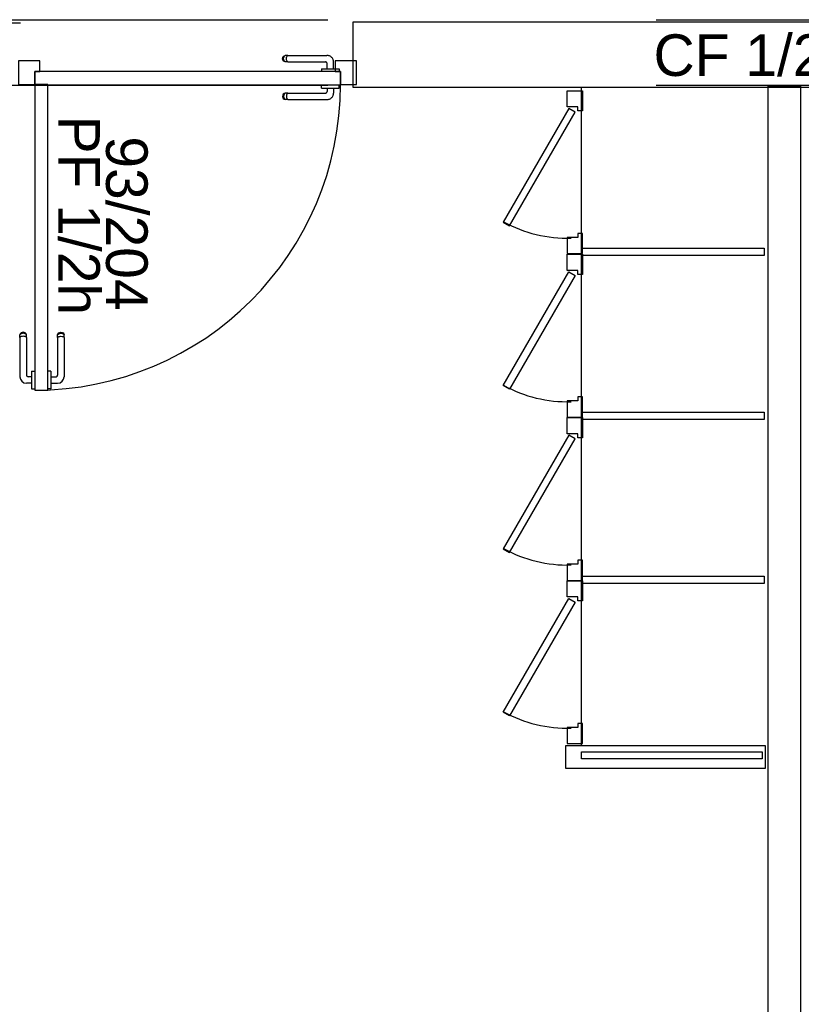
# Model space of a CAD drawing. Header units: millimetres. Extents: x -15 to 127, y -65 to 67.
# Tile 411 of 476: x 112.801 to 113.039, y 29.576 to 29.876. Entities that reach past the tile are written whole.
import ezdxf

# ---------------------------------------------------------------- set-up
doc = ezdxf.new("R2010")
doc.units = ezdxf.units.MM
doc.header["$MEASUREMENT"] = 0
doc.linetypes.add('PC_DASH_1', pattern=[0.638889, 0.277778, -0.083333, 0.055556, -0.083333, 0.055556, -0.083333])
doc.linetypes.add('PC_DASH_2', pattern=[0.125, 0.055556, -0.069444])
doc.layers.add('Calque 5', color=7, linetype='Continuous')
doc.styles.get("Standard").update_dxf_attribs({"font": 'BKANT.TTF'})

# ---------------------------------------------------------------- blocks, each defined once
blk = doc.blocks.new('PD_31096')
at = {"layer": 'Calque 5', "color": 0}
for p, q in [((45.26311, -37.14671), (45.26299, -37.14704)), ((45.26299, -37.14726), (45.26299, -37.14704)), ((45.26299, -37.14787), (45.26299, -37.14726)), ((45.26333, -37.14644), (45.26311, -37.14671)), ((45.26333, -37.14673), (45.26311, -37.14696)), ((45.26363, -37.14627), (45.26333, -37.14644)), ((45.26363, -37.14657), (45.26333, -37.14673)), ((45.26398, -37.14621), (45.26363, -37.14627)), ((45.26398, -37.14651), (45.26363, -37.14657)), ((45.26432, -37.14627), (45.26398, -37.14621)), ((45.26432, -37.14657), (45.26398, -37.14651)), ((45.26462, -37.14644), (45.26432, -37.14627)), ((45.26462, -37.14673), (45.26432, -37.14657)), ((45.26484, -37.14671), (45.26462, -37.14644)), ((45.26484, -37.14696), (45.26462, -37.14673)), ((45.26496, -37.14704), (45.26484, -37.14671)), ((45.26496, -37.14726), (45.26496, -37.14704)), ((45.26496, -37.14787), (45.26496, -37.14726)), ((45.26299, -37.14787), (45.26299, -37.15977)), ((45.26333, -37.14757), (45.26311, -37.1477)), ((45.26363, -37.14748), (45.26333, -37.14757)), ((45.26398, -37.14744), (45.26363, -37.14748)), ((45.26432, -37.14748), (45.26398, -37.14744)), ((45.26462, -37.14757), (45.26432, -37.14748)), ((45.26484, -37.1477), (45.26462, -37.14757)), ((45.26496, -37.14787), (45.26496, -37.1593)), ((45.26651, -37.15808), (45.26651, -37.15825)), ((45.26651, -37.15808), (45.26652, -37.15808)), ((45.26651, -37.15825), (45.26651, -37.15872)), ((45.26651, -37.15872), (45.26651, -37.15944)), ((45.26651, -37.15944), (45.26651, -37.16032)), ((45.26652, -37.15808), (45.26751, -37.15808)), ((45.26751, -37.15808), (45.26752, -37.15808)), ((45.26651, -37.16177), (45.26499, -37.16177)), ((45.26651, -37.1598), (45.26546, -37.1598)), ((45.26651, -37.16032), (45.26651, -37.16126)), ((45.26651, -37.16126), (45.26651, -37.16214)), ((45.26651, -37.16214), (45.26651, -37.16286)), ((45.26651, -37.16286), (45.26651, -37.16333)), ((45.26651, -37.16333), (45.26651, -37.16349)), ((45.26651, -37.16349), (45.26652, -37.16349)), ((45.26652, -37.16349), (45.26751, -37.16349)), ((45.26751, -37.16349), (45.26752, -37.16349))]:
    blk.add_line(p, q, dxfattribs=at)
for centre, radius in [((45.26546, -37.1593), 0.000501), ((45.26499, -37.15977), 0.002)]:
    blk.add_arc(centre, radius, 180, 270, dxfattribs=at)
blk = doc.blocks.new('PD_31097')
at = {"layer": 'Calque 5', "color": 0}
for p, q in [((45.27448, -37.14704), (45.2746, -37.14671)), ((45.27448, -37.14726), (45.27448, -37.14704)), ((45.27448, -37.14787), (45.27448, -37.14726)), ((45.2746, -37.14671), (45.27483, -37.14644)), ((45.2746, -37.14696), (45.27483, -37.14673)), ((45.27483, -37.14644), (45.27513, -37.14627)), ((45.27483, -37.14673), (45.27513, -37.14657)), ((45.27513, -37.14627), (45.27547, -37.14621)), ((45.27513, -37.14657), (45.27547, -37.14651)), ((45.27547, -37.14621), (45.27581, -37.14627)), ((45.27547, -37.14651), (45.27581, -37.14657)), ((45.27581, -37.14627), (45.27611, -37.14644)), ((45.27581, -37.14657), (45.27611, -37.14673)), ((45.27611, -37.14644), (45.27634, -37.14671)), ((45.27611, -37.14673), (45.27634, -37.14696)), ((45.27634, -37.14671), (45.27646, -37.14704)), ((45.27646, -37.14726), (45.27646, -37.14704)), ((45.27646, -37.14787), (45.27646, -37.14726)), ((45.27448, -37.14787), (45.27448, -37.1593)), ((45.2746, -37.1477), (45.27483, -37.14757)), ((45.27483, -37.14757), (45.27513, -37.14748)), ((45.27513, -37.14748), (45.27547, -37.14744)), ((45.27547, -37.14744), (45.27581, -37.14748)), ((45.27581, -37.14748), (45.27611, -37.14757)), ((45.27611, -37.14757), (45.27634, -37.1477)), ((45.27646, -37.14787), (45.27646, -37.15977)), ((45.27143, -37.15808), (45.27142, -37.15808)), ((45.27241, -37.15808), (45.27143, -37.15808)), ((45.27242, -37.15808), (45.27241, -37.15808)), ((45.27242, -37.15808), (45.27242, -37.15825)), ((45.27242, -37.15825), (45.27242, -37.15872)), ((45.27242, -37.15872), (45.27242, -37.15944)), ((45.27242, -37.15944), (45.27242, -37.16032)), ((45.27242, -37.1598), (45.27398, -37.1598)), ((45.27242, -37.16032), (45.27242, -37.16126)), ((45.27242, -37.16126), (45.27242, -37.16214)), ((45.27242, -37.16177), (45.27445, -37.16177)), ((45.27242, -37.16214), (45.27242, -37.16286)), ((45.27143, -37.16349), (45.27142, -37.16349)), ((45.27241, -37.16349), (45.27143, -37.16349)), ((45.27242, -37.16349), (45.27241, -37.16349)), ((45.27242, -37.16286), (45.27242, -37.16333)), ((45.27242, -37.16333), (45.27242, -37.16349))]:
    blk.add_line(p, q, dxfattribs=at)
for centre, radius in [((45.27398, -37.1593), 0.000501), ((45.27445, -37.15977), 0.002)]:
    blk.add_arc(centre, radius, 270, 0, dxfattribs=at)
blk = doc.blocks.new('PD_31095')
at = {"layer": 'Calque 5'}
for name in ['PD_31096', 'PD_31097']:
    blk.add_blockref(name, (0, 0), dxfattribs=at)
blk = doc.blocks.new('PD_31100')
at = {"layer": 'Calque 5', "color": 0, "linetype": 'PC_DASH_1'}
for p, q in [((45.35485, -37.07081), (45.35485, -37.0708)), ((45.35485, -37.07179), (45.35485, -37.07081)), ((45.35485, -37.0718), (45.35485, -37.07179)), ((45.35485, -37.0718), (45.35501, -37.0718)), ((45.35501, -37.0718), (45.35548, -37.0718)), ((45.35548, -37.0718), (45.3562, -37.0718)), ((45.3562, -37.0718), (45.35708, -37.0718)), ((45.35657, -37.0718), (45.35657, -37.07285)), ((45.35708, -37.0718), (45.35802, -37.0718)), ((45.35802, -37.0718), (45.35891, -37.0718)), ((45.35854, -37.0718), (45.35854, -37.07332)), ((45.35891, -37.0718), (45.35963, -37.0718)), ((45.35963, -37.0718), (45.36009, -37.0718)), ((45.36009, -37.0718), (45.36026, -37.0718)), ((45.36026, -37.07081), (45.36026, -37.0708)), ((45.36026, -37.07179), (45.36026, -37.07081)), ((45.36026, -37.0718), (45.36026, -37.07179)), ((45.34304, -37.074), (45.34298, -37.07434)), ((45.34298, -37.07434), (45.34304, -37.07468)), ((45.34321, -37.0737), (45.34304, -37.074)), ((45.34304, -37.07468), (45.34321, -37.07498)), ((45.34348, -37.07347), (45.34321, -37.0737)), ((45.34321, -37.07498), (45.34348, -37.07521)), ((45.34334, -37.074), (45.34328, -37.07434)), ((45.34328, -37.07434), (45.34334, -37.07468)), ((45.34349, -37.0737), (45.34334, -37.074)), ((45.34334, -37.07468), (45.34349, -37.07498)), ((45.3438, -37.07335), (45.34348, -37.07347)), ((45.34348, -37.07521), (45.3438, -37.07533)), ((45.34373, -37.07347), (45.34349, -37.0737)), ((45.34349, -37.07498), (45.34373, -37.07521)), ((45.34402, -37.07335), (45.3438, -37.07335)), ((45.34402, -37.07533), (45.3438, -37.07533)), ((45.34464, -37.07335), (45.34402, -37.07335)), ((45.34464, -37.07533), (45.34402, -37.07533)), ((45.34424, -37.074), (45.34421, -37.07434)), ((45.34421, -37.07434), (45.34424, -37.07468)), ((45.34433, -37.0737), (45.34424, -37.074)), ((45.34424, -37.07468), (45.34433, -37.07498)), ((45.34447, -37.07347), (45.34433, -37.0737)), ((45.34433, -37.07498), (45.34447, -37.07521)), ((45.34464, -37.07335), (45.35607, -37.07335)), ((45.34464, -37.07533), (45.35654, -37.07533))]:
    blk.add_line(p, q, dxfattribs=at)
for centre, radius in [((45.35607, -37.07285), 0.000501), ((45.35654, -37.07332), 0.002)]:
    blk.add_arc(centre, radius, 270, 0, dxfattribs=at)
blk = doc.blocks.new('PD_31101')
at = {"layer": 'Calque 5', "color": 0, "linetype": 'PC_DASH_1'}
for p, q in [((45.34298, -37.06285), (45.34304, -37.06251)), ((45.34304, -37.06319), (45.34298, -37.06285)), ((45.34304, -37.06251), (45.34321, -37.0622)), ((45.34321, -37.06349), (45.34304, -37.06319)), ((45.34321, -37.0622), (45.34348, -37.06198)), ((45.34328, -37.06285), (45.34334, -37.06251)), ((45.34334, -37.06319), (45.34328, -37.06285)), ((45.34334, -37.06251), (45.34349, -37.0622)), ((45.34349, -37.06349), (45.34334, -37.06319)), ((45.34348, -37.06198), (45.3438, -37.06186)), ((45.34349, -37.0622), (45.34373, -37.06198)), ((45.34402, -37.06186), (45.3438, -37.06186)), ((45.34464, -37.06186), (45.34402, -37.06186)), ((45.34421, -37.06285), (45.34424, -37.06251)), ((45.34424, -37.06319), (45.34421, -37.06285)), ((45.34424, -37.06251), (45.34433, -37.0622)), ((45.34433, -37.06349), (45.34424, -37.06319)), ((45.34433, -37.0622), (45.34447, -37.06198)), ((45.34464, -37.06186), (45.35654, -37.06186)), ((45.34348, -37.06371), (45.34321, -37.06349)), ((45.3438, -37.06383), (45.34348, -37.06371)), ((45.34373, -37.06371), (45.34349, -37.06349)), ((45.34402, -37.06383), (45.3438, -37.06383)), ((45.34464, -37.06383), (45.34402, -37.06383)), ((45.34447, -37.06371), (45.34433, -37.06349)), ((45.34464, -37.06383), (45.35607, -37.06383)), ((45.35485, -37.0659), (45.35501, -37.0659)), ((45.35485, -37.0659), (45.35485, -37.06591)), ((45.35485, -37.06591), (45.35485, -37.06689)), ((45.35501, -37.0659), (45.35548, -37.0659)), ((45.35548, -37.0659), (45.3562, -37.0659)), ((45.3562, -37.0659), (45.35708, -37.0659)), ((45.35657, -37.0659), (45.35657, -37.06433)), ((45.35708, -37.0659), (45.35802, -37.0659)), ((45.35802, -37.0659), (45.35891, -37.0659)), ((45.35854, -37.0659), (45.35854, -37.06386)), ((45.35891, -37.0659), (45.35963, -37.0659)), ((45.35963, -37.0659), (45.36009, -37.0659)), ((45.36009, -37.0659), (45.36026, -37.0659)), ((45.36026, -37.0659), (45.36026, -37.06591)), ((45.36026, -37.06591), (45.36026, -37.06689)), ((45.35485, -37.06689), (45.35485, -37.0669)), ((45.36026, -37.06689), (45.36026, -37.0669))]:
    blk.add_line(p, q, dxfattribs=at)
for centre, radius in [((45.35654, -37.06386), 0.002), ((45.35607, -37.06433), 0.000501)]:
    blk.add_arc(centre, radius, 0, 90, dxfattribs=at)
blk = doc.blocks.new('PD_31099')
at = {"layer": 'Calque 5'}
for name in ['PD_31101', 'PD_31100']:
    blk.add_blockref(name, (0, 0), dxfattribs=at)
blk = doc.blocks.new('PD_31098')
at = {"layer": 'Calque 5', "color": 0, "linetype": 'PC_DASH_1'}
blk.add_lwpolyline([(45.36066, -37.0708), (45.36066, -37.0668), (45.26753, -37.0668), (45.26753, -37.0708), (45.36066, -37.0708)], dxfattribs=at)
at = {"layer": 'Calque 5'}
blk.add_blockref('PD_31099', (0, 0), dxfattribs=at)
blk = doc.blocks.new('PD_31557')
at = {"layer": 'Calque 5', "color": 0}
for points in [[(45.42973, -37.17222), (45.43443, -37.17222), (45.43443, -37.17839), (45.43294, -37.17839), (45.43294, -37.17717), (45.42973, -37.17717), (45.42973, -37.17222)], [(45.41217, -37.21336), (45.43217, -37.17872), (45.43026, -37.17762), (45.41026, -37.21226), (45.41217, -37.21336)], [(45.42973, -37.22186), (45.43443, -37.22186), (45.43443, -37.21569), (45.43294, -37.21569), (45.43294, -37.21691), (45.42973, -37.21691), (45.42973, -37.22186)]]:
    blk.add_lwpolyline(points, dxfattribs=at)
blk.add_arc((45.42973, -37.17717), 0.04, 240.9878, 271.6799, dxfattribs=at)
blk = doc.blocks.new('PD_31558')
at = {"layer": 'Calque 5', "color": 0}
for points in [[(45.42973, -37.12246), (45.43443, -37.12246), (45.43443, -37.12863), (45.43294, -37.12863), (45.43294, -37.12741), (45.42973, -37.12741), (45.42973, -37.12246)], [(45.41026, -37.16251), (45.43026, -37.12786), (45.43217, -37.12896), (45.41217, -37.16361), (45.41026, -37.16251)], [(45.42973, -37.17211), (45.43443, -37.17211), (45.43443, -37.16594), (45.43294, -37.16594), (45.43294, -37.16716), (45.42973, -37.16716), (45.42973, -37.17211)]]:
    blk.add_lwpolyline(points, dxfattribs=at)
blk.add_arc((45.42973, -37.12741), 0.04, 240.9878, 271.6799, dxfattribs=at)
blk = doc.blocks.new('PD_31559')
at = {"layer": 'Calque 5', "color": 0}
for points in [[(45.42973, -37.22196), (45.43443, -37.22196), (45.43443, -37.22813), (45.43294, -37.22813), (45.43294, -37.22691), (45.42973, -37.22691), (45.42973, -37.22196)], [(45.41026, -37.262), (45.43026, -37.22736), (45.43217, -37.22846), (45.41217, -37.2631), (45.41026, -37.262)], [(45.42973, -37.2716), (45.43443, -37.2716), (45.43443, -37.26543), (45.43294, -37.26543), (45.43294, -37.26666), (45.42973, -37.26666), (45.42973, -37.2716)]]:
    blk.add_lwpolyline(points, dxfattribs=at)
blk.add_arc((45.42973, -37.22691), 0.04, 240.9878, 271.6799, dxfattribs=at)
blk = doc.blocks.new('PD_31560')
at = {"layer": 'Calque 5', "color": 0}
for points in [[(45.42973, -37.07262), (45.43443, -37.07262), (45.43443, -37.07879), (45.43294, -37.07879), (45.43294, -37.07757), (45.42973, -37.07757), (45.42973, -37.07262)], [(45.41217, -37.11376), (45.43217, -37.07912), (45.43026, -37.07802), (45.41026, -37.11266), (45.41217, -37.11376)], [(45.42973, -37.12226), (45.43443, -37.12226), (45.43443, -37.11609), (45.43294, -37.11609), (45.43294, -37.11732), (45.42973, -37.11732), (45.42973, -37.12226)]]:
    blk.add_lwpolyline(points, dxfattribs=at)
blk.add_arc((45.42973, -37.07757), 0.04, 240.9878, 271.6799, dxfattribs=at)
blk = doc.blocks.new('PD_32442')
at = {"layer": 'Calque 5', "color": 0}
for p, q in [((45.26311, -37.14671), (45.26299, -37.14704)), ((45.26299, -37.14726), (45.26299, -37.14704)), ((45.26299, -37.14787), (45.26299, -37.14726)), ((45.26333, -37.14644), (45.26311, -37.14671)), ((45.26333, -37.14673), (45.26311, -37.14696)), ((45.26363, -37.14627), (45.26333, -37.14644)), ((45.26363, -37.14657), (45.26333, -37.14673)), ((45.26398, -37.14621), (45.26363, -37.14627)), ((45.26398, -37.14651), (45.26363, -37.14657)), ((45.26432, -37.14627), (45.26398, -37.14621)), ((45.26432, -37.14657), (45.26398, -37.14651)), ((45.26462, -37.14644), (45.26432, -37.14627)), ((45.26462, -37.14673), (45.26432, -37.14657)), ((45.26484, -37.14671), (45.26462, -37.14644)), ((45.26484, -37.14696), (45.26462, -37.14673)), ((45.26496, -37.14704), (45.26484, -37.14671)), ((45.26496, -37.14726), (45.26496, -37.14704)), ((45.26496, -37.14787), (45.26496, -37.14726)), ((45.26299, -37.14787), (45.26299, -37.15977)), ((45.26333, -37.14757), (45.26311, -37.1477)), ((45.26363, -37.14748), (45.26333, -37.14757)), ((45.26398, -37.14744), (45.26363, -37.14748)), ((45.26432, -37.14748), (45.26398, -37.14744)), ((45.26462, -37.14757), (45.26432, -37.14748)), ((45.26484, -37.1477), (45.26462, -37.14757)), ((45.26496, -37.14787), (45.26496, -37.1593)), ((45.26651, -37.15808), (45.26651, -37.15825)), ((45.26651, -37.15808), (45.26652, -37.15808)), ((45.26651, -37.15825), (45.26651, -37.15872)), ((45.26651, -37.15872), (45.26651, -37.15944)), ((45.26651, -37.15944), (45.26651, -37.16032)), ((45.26652, -37.15808), (45.26751, -37.15808)), ((45.26751, -37.15808), (45.26752, -37.15808)), ((45.26651, -37.16177), (45.26499, -37.16177)), ((45.26651, -37.1598), (45.26546, -37.1598)), ((45.26651, -37.16032), (45.26651, -37.16126)), ((45.26651, -37.16126), (45.26651, -37.16214)), ((45.26651, -37.16214), (45.26651, -37.16286)), ((45.26651, -37.16286), (45.26651, -37.16333)), ((45.26651, -37.16333), (45.26651, -37.16349)), ((45.26651, -37.16349), (45.26652, -37.16349)), ((45.26652, -37.16349), (45.26751, -37.16349)), ((45.26751, -37.16349), (45.26752, -37.16349))]:
    blk.add_line(p, q, dxfattribs=at)
for centre, radius in [((45.26546, -37.1593), 0.000501), ((45.26499, -37.15977), 0.002)]:
    blk.add_arc(centre, radius, 180, 270, dxfattribs=at)
blk = doc.blocks.new('PD_32443')
at = {"layer": 'Calque 5', "color": 0}
for p, q in [((45.27448, -37.14704), (45.2746, -37.14671)), ((45.27448, -37.14726), (45.27448, -37.14704)), ((45.27448, -37.14787), (45.27448, -37.14726)), ((45.2746, -37.14671), (45.27483, -37.14644)), ((45.2746, -37.14696), (45.27483, -37.14673)), ((45.27483, -37.14644), (45.27513, -37.14627)), ((45.27483, -37.14673), (45.27513, -37.14657)), ((45.27513, -37.14627), (45.27547, -37.14621)), ((45.27513, -37.14657), (45.27547, -37.14651)), ((45.27547, -37.14621), (45.27581, -37.14627)), ((45.27547, -37.14651), (45.27581, -37.14657)), ((45.27581, -37.14627), (45.27611, -37.14644)), ((45.27581, -37.14657), (45.27611, -37.14673)), ((45.27611, -37.14644), (45.27634, -37.14671)), ((45.27611, -37.14673), (45.27634, -37.14696)), ((45.27634, -37.14671), (45.27646, -37.14704)), ((45.27646, -37.14726), (45.27646, -37.14704)), ((45.27646, -37.14787), (45.27646, -37.14726)), ((45.27448, -37.14787), (45.27448, -37.1593)), ((45.2746, -37.1477), (45.27483, -37.14757)), ((45.27483, -37.14757), (45.27513, -37.14748)), ((45.27513, -37.14748), (45.27547, -37.14744)), ((45.27547, -37.14744), (45.27581, -37.14748)), ((45.27581, -37.14748), (45.27611, -37.14757)), ((45.27611, -37.14757), (45.27634, -37.1477)), ((45.27646, -37.14787), (45.27646, -37.15977)), ((45.27143, -37.15808), (45.27142, -37.15808)), ((45.27241, -37.15808), (45.27143, -37.15808)), ((45.27242, -37.15808), (45.27241, -37.15808)), ((45.27242, -37.15808), (45.27242, -37.15825)), ((45.27242, -37.15825), (45.27242, -37.15872)), ((45.27242, -37.15872), (45.27242, -37.15944)), ((45.27242, -37.15944), (45.27242, -37.16032)), ((45.27242, -37.1598), (45.27398, -37.1598)), ((45.27242, -37.16032), (45.27242, -37.16126)), ((45.27242, -37.16126), (45.27242, -37.16214)), ((45.27242, -37.16177), (45.27445, -37.16177)), ((45.27242, -37.16214), (45.27242, -37.16286)), ((45.27143, -37.16349), (45.27142, -37.16349)), ((45.27241, -37.16349), (45.27143, -37.16349)), ((45.27242, -37.16349), (45.27241, -37.16349)), ((45.27242, -37.16286), (45.27242, -37.16333)), ((45.27242, -37.16333), (45.27242, -37.16349))]:
    blk.add_line(p, q, dxfattribs=at)
for centre, radius in [((45.27398, -37.1593), 0.000501), ((45.27445, -37.15977), 0.002)]:
    blk.add_arc(centre, radius, 270, 0, dxfattribs=at)
blk = doc.blocks.new('PD_32441')
at = {"layer": 'Calque 5'}
for name in ['PD_32442', 'PD_32443']:
    blk.add_blockref(name, (0, 0), dxfattribs=at)
blk = doc.blocks.new('PD_32446')
at = {"layer": 'Calque 5', "color": 0, "linetype": 'PC_DASH_1'}
for p, q in [((45.35485, -37.07081), (45.35485, -37.0708)), ((45.35485, -37.07179), (45.35485, -37.07081)), ((45.35485, -37.0718), (45.35485, -37.07179)), ((45.35485, -37.0718), (45.35501, -37.0718)), ((45.35501, -37.0718), (45.35548, -37.0718)), ((45.35548, -37.0718), (45.3562, -37.0718)), ((45.3562, -37.0718), (45.35708, -37.0718)), ((45.35657, -37.0718), (45.35657, -37.07285)), ((45.35708, -37.0718), (45.35802, -37.0718)), ((45.35802, -37.0718), (45.35891, -37.0718)), ((45.35854, -37.0718), (45.35854, -37.07332)), ((45.35891, -37.0718), (45.35963, -37.0718)), ((45.35963, -37.0718), (45.36009, -37.0718)), ((45.36009, -37.0718), (45.36026, -37.0718)), ((45.36026, -37.07081), (45.36026, -37.0708)), ((45.36026, -37.07179), (45.36026, -37.07081)), ((45.36026, -37.0718), (45.36026, -37.07179)), ((45.34304, -37.074), (45.34298, -37.07434)), ((45.34298, -37.07434), (45.34304, -37.07468)), ((45.34321, -37.0737), (45.34304, -37.074)), ((45.34304, -37.07468), (45.34321, -37.07498)), ((45.34348, -37.07347), (45.34321, -37.0737)), ((45.34321, -37.07498), (45.34348, -37.07521)), ((45.34334, -37.074), (45.34328, -37.07434)), ((45.34328, -37.07434), (45.34334, -37.07468)), ((45.34349, -37.0737), (45.34334, -37.074)), ((45.34334, -37.07468), (45.34349, -37.07498)), ((45.3438, -37.07335), (45.34348, -37.07347)), ((45.34348, -37.07521), (45.3438, -37.07533)), ((45.34373, -37.07347), (45.34349, -37.0737)), ((45.34349, -37.07498), (45.34373, -37.07521)), ((45.34402, -37.07335), (45.3438, -37.07335)), ((45.34402, -37.07533), (45.3438, -37.07533)), ((45.34464, -37.07335), (45.34402, -37.07335)), ((45.34464, -37.07533), (45.34402, -37.07533)), ((45.34424, -37.074), (45.34421, -37.07434)), ((45.34421, -37.07434), (45.34424, -37.07468)), ((45.34433, -37.0737), (45.34424, -37.074)), ((45.34424, -37.07468), (45.34433, -37.07498)), ((45.34447, -37.07347), (45.34433, -37.0737)), ((45.34433, -37.07498), (45.34447, -37.07521)), ((45.34464, -37.07335), (45.35607, -37.07335)), ((45.34464, -37.07533), (45.35654, -37.07533))]:
    blk.add_line(p, q, dxfattribs=at)
for centre, radius in [((45.35607, -37.07285), 0.000501), ((45.35654, -37.07332), 0.002)]:
    blk.add_arc(centre, radius, 270, 0, dxfattribs=at)
blk = doc.blocks.new('PD_32447')
at = {"layer": 'Calque 5', "color": 0, "linetype": 'PC_DASH_1'}
for p, q in [((45.34298, -37.06285), (45.34304, -37.06251)), ((45.34304, -37.06319), (45.34298, -37.06285)), ((45.34304, -37.06251), (45.34321, -37.0622)), ((45.34321, -37.06349), (45.34304, -37.06319)), ((45.34321, -37.0622), (45.34348, -37.06198)), ((45.34328, -37.06285), (45.34334, -37.06251)), ((45.34334, -37.06319), (45.34328, -37.06285)), ((45.34334, -37.06251), (45.34349, -37.0622)), ((45.34349, -37.06349), (45.34334, -37.06319)), ((45.34348, -37.06198), (45.3438, -37.06186)), ((45.34349, -37.0622), (45.34373, -37.06198)), ((45.34402, -37.06186), (45.3438, -37.06186)), ((45.34464, -37.06186), (45.34402, -37.06186)), ((45.34421, -37.06285), (45.34424, -37.06251)), ((45.34424, -37.06319), (45.34421, -37.06285)), ((45.34424, -37.06251), (45.34433, -37.0622)), ((45.34433, -37.06349), (45.34424, -37.06319)), ((45.34433, -37.0622), (45.34447, -37.06198)), ((45.34464, -37.06186), (45.35654, -37.06186)), ((45.34348, -37.06371), (45.34321, -37.06349)), ((45.3438, -37.06383), (45.34348, -37.06371)), ((45.34373, -37.06371), (45.34349, -37.06349)), ((45.34402, -37.06383), (45.3438, -37.06383)), ((45.34464, -37.06383), (45.34402, -37.06383)), ((45.34447, -37.06371), (45.34433, -37.06349)), ((45.34464, -37.06383), (45.35607, -37.06383)), ((45.35485, -37.0659), (45.35501, -37.0659)), ((45.35485, -37.0659), (45.35485, -37.06591)), ((45.35485, -37.06591), (45.35485, -37.06689)), ((45.35501, -37.0659), (45.35548, -37.0659)), ((45.35548, -37.0659), (45.3562, -37.0659)), ((45.3562, -37.0659), (45.35708, -37.0659)), ((45.35657, -37.0659), (45.35657, -37.06433)), ((45.35708, -37.0659), (45.35802, -37.0659)), ((45.35802, -37.0659), (45.35891, -37.0659)), ((45.35854, -37.0659), (45.35854, -37.06386)), ((45.35891, -37.0659), (45.35963, -37.0659)), ((45.35963, -37.0659), (45.36009, -37.0659)), ((45.36009, -37.0659), (45.36026, -37.0659)), ((45.36026, -37.0659), (45.36026, -37.06591)), ((45.36026, -37.06591), (45.36026, -37.06689)), ((45.35485, -37.06689), (45.35485, -37.0669)), ((45.36026, -37.06689), (45.36026, -37.0669))]:
    blk.add_line(p, q, dxfattribs=at)
for centre, radius in [((45.35654, -37.06386), 0.002), ((45.35607, -37.06433), 0.000501)]:
    blk.add_arc(centre, radius, 0, 90, dxfattribs=at)
blk = doc.blocks.new('PD_32445')
at = {"layer": 'Calque 5'}
for name in ['PD_32447', 'PD_32446']:
    blk.add_blockref(name, (0, 0), dxfattribs=at)
blk = doc.blocks.new('PD_32444')
at = {"layer": 'Calque 5', "color": 0, "linetype": 'PC_DASH_1'}
blk.add_lwpolyline([(45.36066, -37.0708), (45.36066, -37.0668), (45.26753, -37.0668), (45.26753, -37.0708), (45.36066, -37.0708)], dxfattribs=at)
at = {"layer": 'Calque 5'}
blk.add_blockref('PD_32445', (0, 0), dxfattribs=at)
blk = doc.blocks.new('PD_32903')
at = {"layer": 'Calque 5', "color": 0}
for points in [[(45.42973, -37.17222), (45.43443, -37.17222), (45.43443, -37.17839), (45.43294, -37.17839), (45.43294, -37.17717), (45.42973, -37.17717), (45.42973, -37.17222)], [(45.41217, -37.21336), (45.43217, -37.17872), (45.43026, -37.17762), (45.41026, -37.21226), (45.41217, -37.21336)], [(45.42973, -37.22186), (45.43443, -37.22186), (45.43443, -37.21569), (45.43294, -37.21569), (45.43294, -37.21691), (45.42973, -37.21691), (45.42973, -37.22186)]]:
    blk.add_lwpolyline(points, dxfattribs=at)
blk.add_arc((45.42973, -37.17717), 0.04, 240.9878, 271.6799, dxfattribs=at)
blk = doc.blocks.new('PD_32904')
at = {"layer": 'Calque 5', "color": 0}
for points in [[(45.42973, -37.12246), (45.43443, -37.12246), (45.43443, -37.12863), (45.43294, -37.12863), (45.43294, -37.12741), (45.42973, -37.12741), (45.42973, -37.12246)], [(45.41026, -37.16251), (45.43026, -37.12786), (45.43217, -37.12896), (45.41217, -37.16361), (45.41026, -37.16251)], [(45.42973, -37.17211), (45.43443, -37.17211), (45.43443, -37.16594), (45.43294, -37.16594), (45.43294, -37.16716), (45.42973, -37.16716), (45.42973, -37.17211)]]:
    blk.add_lwpolyline(points, dxfattribs=at)
blk.add_arc((45.42973, -37.12741), 0.04, 240.9878, 271.6799, dxfattribs=at)
blk = doc.blocks.new('PD_32905')
at = {"layer": 'Calque 5', "color": 0}
for points in [[(45.42973, -37.22196), (45.43443, -37.22196), (45.43443, -37.22813), (45.43294, -37.22813), (45.43294, -37.22691), (45.42973, -37.22691), (45.42973, -37.22196)], [(45.41026, -37.262), (45.43026, -37.22736), (45.43217, -37.22846), (45.41217, -37.2631), (45.41026, -37.262)], [(45.42973, -37.2716), (45.43443, -37.2716), (45.43443, -37.26543), (45.43294, -37.26543), (45.43294, -37.26666), (45.42973, -37.26666), (45.42973, -37.2716)]]:
    blk.add_lwpolyline(points, dxfattribs=at)
blk.add_arc((45.42973, -37.22691), 0.04, 240.9878, 271.6799, dxfattribs=at)
blk = doc.blocks.new('PD_32906')
at = {"layer": 'Calque 5', "color": 0}
for points in [[(45.42973, -37.07262), (45.43443, -37.07262), (45.43443, -37.07879), (45.43294, -37.07879), (45.43294, -37.07757), (45.42973, -37.07757), (45.42973, -37.07262)], [(45.41217, -37.11376), (45.43217, -37.07912), (45.43026, -37.07802), (45.41026, -37.11266), (45.41217, -37.11376)], [(45.42973, -37.12226), (45.43443, -37.12226), (45.43443, -37.11609), (45.43294, -37.11609), (45.43294, -37.11732), (45.42973, -37.11732), (45.42973, -37.12226)]]:
    blk.add_lwpolyline(points, dxfattribs=at)
blk.add_arc((45.42973, -37.07757), 0.04, 240.9878, 271.6799, dxfattribs=at)

msp = doc.modelspace()

# ---------------------------------------------------------------- linework, layer by layer
at = {"layer": 'Calque 5', "color": 0, "linetype": 'PC_DASH_2'}
for p, q in [((111.79516, 29.87581), (114.55187, 29.87581)), ((111.79516, 29.87581), (114.55187, 29.87581)), ((111.79516, 29.85581), (114.55187, 29.85581)), ((111.79516, 29.85581), (114.55187, 29.85581))]:
    msp.add_line(p, q, dxfattribs=at)
at = {"layer": 'Calque 5', "color": 0}
for p, q in [((112.80151, 29.87474), (112.77882, 29.87474)), ((112.80151, 29.87474), (112.77882, 29.87474)), ((112.97243, 29.65457), (112.97243, 29.85517)), ((112.97243, 29.65457), (112.97243, 29.85517))]:
    msp.add_line(p, q, dxfattribs=at)
for points in [[(112.90286, 29.85512), (112.90286, 29.87512), (113.1662, 29.87512), (113.1662, 29.85512), (112.90286, 29.85512)], [(112.90286, 29.85512), (112.90286, 29.87512), (113.1662, 29.87512), (113.1662, 29.85512), (112.90286, 29.85512)], [(112.80587, 29.86002), (112.80746, 29.86002), (112.80746, 29.86323), (112.80087, 29.86323), (112.80087, 29.85602), (112.80587, 29.85602), (112.80587, 29.86002)], [(112.80587, 29.86002), (112.80746, 29.86002), (112.80746, 29.86323), (112.80087, 29.86323), (112.80087, 29.85602), (112.80587, 29.85602), (112.80587, 29.86002)], [(112.90386, 29.86323), (112.89741, 29.86323), (112.89741, 29.86002), (112.899, 29.86002), (112.899, 29.85602), (112.90386, 29.85602), (112.90386, 29.86323)], [(112.90386, 29.86323), (112.89741, 29.86323), (112.89741, 29.86002), (112.899, 29.86002), (112.899, 29.85602), (112.90386, 29.85602), (112.90386, 29.86323)], [(112.80587, 29.76289), (112.80988, 29.76289), (112.80988, 29.85602), (112.80587, 29.85602), (112.80587, 29.76289)], [(112.80587, 29.76289), (112.80988, 29.76289), (112.80988, 29.85602), (112.80587, 29.85602), (112.80587, 29.76289)], [(113.02922, 29.22973), (113.03922, 29.22973), (113.03922, 29.85553), (113.02922, 29.85553), (113.02922, 29.22973)], [(113.02922, 29.22973), (113.03922, 29.22973), (113.03922, 29.85553), (113.02922, 29.85553), (113.02922, 29.22973)], [(112.97243, 29.80397), (112.97243, 29.80617), (113.02806, 29.80617), (113.02806, 29.80397), (112.97243, 29.80397)], [(112.97243, 29.80397), (112.97243, 29.80617), (113.02806, 29.80617), (113.02806, 29.80397), (112.97243, 29.80397)], [(112.97243, 29.75397), (112.97243, 29.75617), (113.02806, 29.75617), (113.02806, 29.75397), (112.97243, 29.75397)], [(112.97243, 29.75397), (112.97243, 29.75617), (113.02806, 29.75617), (113.02806, 29.75397), (112.97243, 29.75397)], [(112.97243, 29.70397), (112.97243, 29.70617), (113.02806, 29.70617), (113.02806, 29.70397), (112.97243, 29.70397)], [(112.97243, 29.70397), (112.97243, 29.70617), (113.02806, 29.70617), (113.02806, 29.70397), (112.97243, 29.70397)], [(113.02835, 29.64757), (112.96767, 29.64757), (112.96767, 29.65457), (113.02835, 29.65457), (113.02835, 29.64757)], [(113.02835, 29.64757), (112.96767, 29.64757), (112.96767, 29.65457), (113.02835, 29.65457), (113.02835, 29.64757)], [(113.02743, 29.65049), (112.97243, 29.65049), (112.97243, 29.65269), (113.02743, 29.65269), (113.02743, 29.65049)], [(113.02743, 29.65049), (112.97243, 29.65049), (112.97243, 29.65269), (113.02743, 29.65269), (113.02743, 29.65049)]]:
    msp.add_lwpolyline(points, dxfattribs=at)
msp.add_arc((112.80587, 29.85602), 0.09313, 270, 0, dxfattribs=at)
msp.add_arc((112.80587, 29.85602), 0.09313, 270, 0, dxfattribs=at)

# ---------------------------------------------------------------- block references
at = {"layer": 'Calque 5'}
for name in ['PD_31098', 'PD_32444', 'PD_31560', 'PD_32906', 'PD_31558', 'PD_32904', 'PD_31095', 'PD_32441', 'PD_31557', 'PD_32903', 'PD_31559', 'PD_32905']:
    msp.add_blockref(name, (67.53836, 66.92678), dxfattribs=at)

# ---------------------------------------------------------------- texts
at = {"layer": 'Calque 5', "color": 0, "insert": (112.99439, 29.87134), "char_height": 0.012678, "width": 0.0705556, "attachment_point": 1}
msp.add_mtext('{\\fArial|b0|i0|c0|p34;\\W0.98;CF 1/2h}', dxfattribs=at)
msp.add_mtext('{\\fArial|b0|i0|c0|p34;\\W0.98;CF 1/2h}', dxfattribs=at)
at = {"layer": 'Calque 5', "color": 0, "char_height": 0.012678, "attachment_point": 1, "rotation": 270}
for s, insert, width in [('{\\fArial|b0|i0|c0|p34;\\W0.98;PF 1/2h}', (112.8257, 29.84657), 0.0705556), ('{\\fArial|b0|i0|c0|p34;\\W0.98;PF 1/2h}', (112.8257, 29.84657), 0.0705556), ('{\\fArial|b0|i0|c0|p34;\\W0.98;93/204}', (112.84026, 29.84025), 0.0529167), ('{\\fArial|b0|i0|c0|p34;\\W0.98;93/204}', (112.84026, 29.84025), 0.0529167)]:
    msp.add_mtext(s, dxfattribs=dict(at, insert=insert, width=width))

doc.saveas('drawing.dxf')
